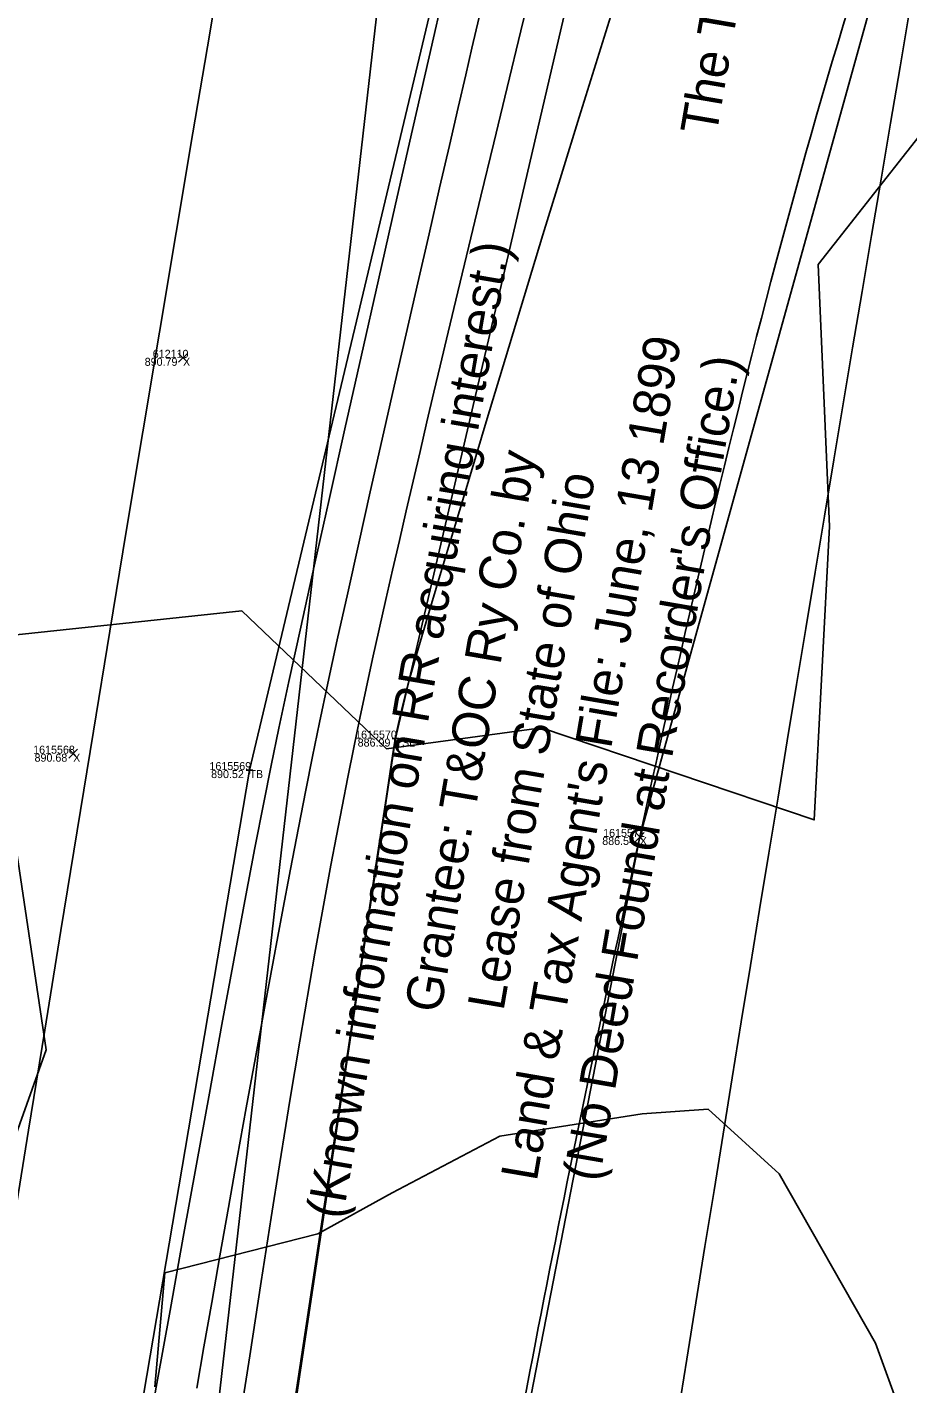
# Model space of a CAD drawing. Extents: x 1957117 to 1971063, y 701601 to 715861.
# Drawn here: x 1962809.7 to 1962848.2, y 703820.8 to 703880.2 of the extents above; entities that cross this region are included whole.
import ezdxf

# ---------------------------------------------------------------- set-up
doc = ezdxf.new("R2010")
doc.units = 0
for name, color, linetype in [('AP_X_Lights', 7, 'Continuous'), ('DT_X_Break_Line', 7, 'Continuous'), ('DT_X_Contour_Major', 7, 'Continuous'), ('DT_X_Contour_Minor', 7, 'Continuous'), ('DT_X_TIN_Hull', 7, 'Continuous'), ('GE_X_CL_20', 7, 'Continuous'), ('HY_X_Water_Edge', 7, 'Continuous'), ('PV_P_Drive', 7, 'Continuous'), ('PV_P_Shoulder', 7, 'Continuous'), ('RS_Raster1', 7, 'Continuous'), ('RW_X_Esmt_RR', 7, 'Continuous'), ('RW_X_Fee_RW', 7, 'Continuous'), ('RW_X_Text', 7, 'Continuous'), ('SC_Scratch1', 7, 'Continuous'), ('VG_X_Tree_Line_Rt', 7, 'Continuous')]:
    doc.layers.add(name, color=color, linetype=linetype)

msp = doc.modelspace()

# ---------------------------------------------------------------- linework, layer by layer
at = {"layer": 'AP_X_Lights'}
for p, q in [((1962816.299, 703865.495), (1962816.687, 703865.885)), ((1962816.299, 703865.885), (1962816.687, 703865.495)), ((1962811.496, 703848.179), (1962811.884, 703848.569)), ((1962811.496, 703848.569), (1962811.884, 703848.179)), ((1962836.267, 703844.539), (1962836.655, 703844.929)), ((1962836.267, 703844.929), (1962836.655, 703844.539))]:
    msp.add_line(p, q, dxfattribs=at)
at = {"layer": 'DT_X_Break_Line'}
for points in [[(1962943.949, 704328.022), (1962905.467, 704230.979), (1962897.382, 704180.529), (1962884.517, 704141.123), (1962873.17, 704092.531), (1962861.357, 704043.493), (1962859.494, 703994.644), (1962847.336, 703945.791), (1962836.6, 703895.416), (1962825.781, 703849.035), (1962810.838, 703749.706), (1962817.97, 703697.316), (1962817.962, 703593.874), (1962775.136, 703505.909), (1962781.746, 703450.546)], [(1962773.34, 703451.658), (1962770.93, 703504.314), (1962788.88, 703601.143), (1962786.588, 703649.417), (1962805.729, 703698.412), (1962807.65, 703752.461), (1962811.117, 703798.827), (1962819.396, 703847.658), (1962831.04, 703896.555), (1962840.848, 703945.281), (1962846.53, 703997.82), (1962856.691, 704040.715), (1962869.943, 704092.882), (1962875.651, 704142.958), (1962884.844, 704183.087), (1962898.502, 704228.866), (1962909.862, 704285.214)]]:
    msp.add_lwpolyline(points, dxfattribs=at)
at = {"layer": 'DT_X_Contour_Major'}
msp.add_lwpolyline([(1962827.945, 703881.876), (1962827.254, 703878.849), (1962826.53, 703875.673), (1962825.787, 703872.404), (1962825.037, 703869.096), (1962824.294, 703865.805), (1962823.569, 703862.586), (1962822.876, 703859.493), (1962822.228, 703856.582), (1962821.638, 703853.909), (1962821.119, 703851.528), (1962820.683, 703849.494), (1962820.344, 703847.862), (1962820.022, 703846.246), (1962819.638, 703844.253), (1962819.2, 703841.935), (1962818.717, 703839.342), (1962818.196, 703836.525), (1962817.649, 703833.534), (1962817.082, 703830.418), (1962816.504, 703827.23), (1962815.925, 703824.019), (1962815.354, 703820.836), (1962814.798, 703817.732)], dxfattribs=at)
msp.add_lwpolyline([(1962827.945, 703881.876), (1962827.254, 703878.849), (1962826.53, 703875.673), (1962825.787, 703872.404), (1962825.037, 703869.096), (1962824.294, 703865.805), (1962823.569, 703862.586), (1962822.876, 703859.493), (1962822.228, 703856.582), (1962821.638, 703853.909), (1962821.119, 703851.528), (1962820.683, 703849.494), (1962820.344, 703847.862), (1962820.022, 703846.246), (1962819.638, 703844.253), (1962819.2, 703841.935), (1962818.717, 703839.342), (1962818.196, 703836.525), (1962817.649, 703833.534), (1962817.082, 703830.418), (1962816.504, 703827.23), (1962815.925, 703824.019), (1962815.354, 703820.836), (1962814.798, 703817.732)], dxfattribs=at)
at = {"layer": 'DT_X_Contour_Minor'}
for points in [[(1962831.853, 703882.452), (1962831.257, 703879.985), (1962830.661, 703877.517), (1962830.076, 703875.095), (1962829.513, 703872.767), (1962828.985, 703870.58), (1962828.504, 703868.581), (1962828.081, 703866.817), (1962827.728, 703865.335), (1962827.457, 703864.183), (1962827.156, 703862.887), (1962826.854, 703861.591), (1962826.552, 703860.295), (1962826.25, 703859), (1962825.95, 703857.704), (1962825.652, 703856.409), (1962825.358, 703855.114), (1962825.067, 703853.819), (1962824.781, 703852.524), (1962824.501, 703851.23), (1962824.227, 703849.936), (1962823.96, 703848.642), (1962823.701, 703847.351), (1962823.448, 703846.064), (1962823.201, 703844.78), (1962822.959, 703843.498), (1962822.722, 703842.217), (1962822.49, 703840.937), (1962822.261, 703839.656), (1962822.036, 703838.373), (1962821.813, 703837.087), (1962821.593, 703835.798), (1962821.375, 703834.505), (1962821.158, 703833.205), (1962820.982, 703832.119), (1962820.709, 703830.391), (1962820.349, 703828.091), (1962819.912, 703825.285), (1962819.41, 703822.042), (1962818.852, 703818.427)], [(1962831.853, 703882.452), (1962831.257, 703879.985), (1962830.661, 703877.517), (1962830.076, 703875.095), (1962829.513, 703872.767), (1962828.985, 703870.58), (1962828.504, 703868.581), (1962828.081, 703866.817), (1962827.728, 703865.335), (1962827.457, 703864.183), (1962827.156, 703862.887), (1962826.854, 703861.591), (1962826.552, 703860.295), (1962826.25, 703859), (1962825.95, 703857.704), (1962825.652, 703856.409), (1962825.358, 703855.114), (1962825.067, 703853.819), (1962824.781, 703852.524), (1962824.501, 703851.23), (1962824.227, 703849.936), (1962823.96, 703848.642), (1962823.701, 703847.351), (1962823.448, 703846.064), (1962823.201, 703844.78), (1962822.959, 703843.498), (1962822.722, 703842.217), (1962822.49, 703840.937), (1962822.261, 703839.656), (1962822.036, 703838.373), (1962821.813, 703837.087), (1962821.593, 703835.798), (1962821.375, 703834.505), (1962821.158, 703833.205), (1962820.982, 703832.119), (1962820.709, 703830.391), (1962820.349, 703828.091), (1962819.912, 703825.285), (1962819.41, 703822.042), (1962818.852, 703818.427)], [(1962829.443, 703880.592), (1962829.122, 703879.226), (1962828.853, 703878.066), (1962828.523, 703876.64), (1962828.14, 703874.983), (1962827.712, 703873.13), (1962827.249, 703871.115), (1962826.757, 703868.973), (1962826.245, 703866.739), (1962825.723, 703864.448), (1962825.198, 703862.135), (1962824.679, 703859.835), (1962824.173, 703857.583), (1962823.691, 703855.412), (1962823.239, 703853.359), (1962822.826, 703851.458), (1962822.461, 703849.745), (1962822.152, 703848.252), (1962821.858, 703846.784), (1962821.536, 703845.135), (1962821.19, 703843.331), (1962820.825, 703841.397), (1962820.445, 703839.361), (1962820.055, 703837.247), (1962819.659, 703835.08), (1962819.261, 703832.888), (1962818.867, 703830.694), (1962818.48, 703828.526), (1962818.105, 703826.409), (1962817.747, 703824.368), (1962817.409, 703822.43), (1962817.097, 703820.62)], [(1962829.443, 703880.592), (1962829.122, 703879.226), (1962828.853, 703878.066), (1962828.523, 703876.64), (1962828.14, 703874.983), (1962827.712, 703873.13), (1962827.249, 703871.115), (1962826.757, 703868.973), (1962826.245, 703866.739), (1962825.723, 703864.448), (1962825.198, 703862.135), (1962824.679, 703859.835), (1962824.173, 703857.583), (1962823.691, 703855.412), (1962823.239, 703853.359), (1962822.826, 703851.458), (1962822.461, 703849.745), (1962822.152, 703848.252), (1962821.858, 703846.784), (1962821.536, 703845.135), (1962821.19, 703843.331), (1962820.825, 703841.397), (1962820.445, 703839.361), (1962820.055, 703837.247), (1962819.659, 703835.08), (1962819.261, 703832.888), (1962818.867, 703830.694), (1962818.48, 703828.526), (1962818.105, 703826.409), (1962817.747, 703824.368), (1962817.409, 703822.43), (1962817.097, 703820.62)], [(1962835.19, 703880.645), (1962834.533, 703878.554), (1962833.808, 703876.219), (1962833.033, 703873.702), (1962832.226, 703871.064), (1962831.406, 703868.367), (1962830.589, 703865.672), (1962829.795, 703863.041), (1962829.041, 703860.536), (1962828.346, 703858.218), (1962827.727, 703856.149), (1962827.202, 703854.39), (1962826.791, 703853.003), (1962826.51, 703852.05), (1962826.377, 703851.591), (1962826.204, 703850.924), (1962826.046, 703850.267), (1962825.915, 703849.699), (1962825.827, 703849.298), (1962825.793, 703849.14), (1962825.78, 703849.086), (1962825.768, 703849.032), (1962825.758, 703848.979), (1962825.749, 703848.925), (1962825.651, 703848.276), (1962825.369, 703846.419), (1962824.924, 703843.48), (1962824.334, 703839.587), (1962823.619, 703834.867), (1962822.798, 703829.446), (1962821.891, 703823.451), (1962820.915, 703817.01)], [(1962835.19, 703880.645), (1962834.533, 703878.554), (1962833.808, 703876.219), (1962833.033, 703873.702), (1962832.226, 703871.064), (1962831.406, 703868.367), (1962830.589, 703865.672), (1962829.795, 703863.041), (1962829.041, 703860.536), (1962828.346, 703858.218), (1962827.727, 703856.149), (1962827.202, 703854.39), (1962826.791, 703853.003), (1962826.51, 703852.05), (1962826.377, 703851.591), (1962826.204, 703850.924), (1962826.046, 703850.267), (1962825.915, 703849.699), (1962825.827, 703849.298), (1962825.793, 703849.14), (1962825.78, 703849.086), (1962825.768, 703849.032), (1962825.758, 703848.979), (1962825.749, 703848.925), (1962825.651, 703848.276), (1962825.369, 703846.419), (1962824.924, 703843.48), (1962824.334, 703839.587), (1962823.619, 703834.867), (1962822.798, 703829.446), (1962821.891, 703823.451), (1962820.915, 703817.01)]]:
    msp.add_lwpolyline(points, dxfattribs=at)
at = {"layer": 'DT_X_TIN_Hull'}
msp.add_lwpolyline([(1962804.686, 703399.836), (1962817.962, 703593.874), (1962817.97, 703697.316), (1962826.397, 703745.681), (1962828.582, 703804.235), (1962836.461, 703844.734), (1962850.687, 703896.004), (1962867.251, 703938.846), (1962873.848, 703992.355), (1962884.135, 704091.371), (1962891.241, 704140.854), (1962897.382, 704180.529), (1962905.467, 704230.979), (1962909.862, 704285.214)], dxfattribs=at)
at = {"layer": 'GE_X_CL_20'}
msp.add_arc((1968466.781, 702923.066), 5729.578, 166.495347, 177.813939, dxfattribs=at)
at = {"layer": 'HY_X_Water_Edge'}
msp.add_spline([(1963191.723, 701994.048), (1963062.047, 702441.167), (1962863.491, 703169.356), (1962827.53, 703438.691), (1962823.213, 703537.412), (1962817.962, 703593.874), (1962817.97, 703697.316), (1962828.582, 703804.235), (1962836.461, 703844.734), (1962850.687, 703896.004), (1962867.251, 703938.846), (1962873.848, 703992.355), (1962884.135, 704091.371), (1962891.241, 704140.854), (1962897.382, 704180.529), (1962905.467, 704230.979), (1962943.949, 704328.022), (1962948.537, 704378.842), (1962964.114, 704426.264), (1963004.885, 704570.73), (1963042.054, 704716.522), (1963062.038, 704814.417), (1963072.171, 704860.237), (1963090.023, 704956.798), (1963107.066, 705031.783), (1963133.773, 705105.742), (1963148.685, 705206.74), (1963175.48, 705301.059), (1963191.635, 705353.417), (1963210.988, 705447.286), (1963219.532, 705497.27), (1963230.124, 705549.475), (1963251.052, 705591.159), (1963275.289, 705693.429), (1963292.982, 705784.032), (1963302.841, 705839.645), (1963335.126, 705936.766), (1963359.752, 706046.75), (1963389.133, 706177.299), (1963417.827, 706273.456), (1963475.868, 706451.902), (1963533.782, 706640.53), (1963553.86, 706696.984), (1963580.184, 706715.425), (1963609.172, 706718.73), (1963617.062, 706714.691), (1963619.447, 706694.678), (1963564.282, 706533.07), (1963531.853, 706395.229), (1963434.4, 706006.96), (1963354.09, 705679.186), (1963237.513, 705206.07), (1963167.369, 704892.962), (1963059.145, 704434.176), (1962907.914, 703908.742), (1962877.458, 703703.326), (1962898.357, 703412.121), (1962942.65, 703052.267), (1963048.963, 702674.866), (1963191.468, 702189.666), (1963245.396, 702019.832)], degree=3, dxfattribs=at)
at = {"layer": 'PV_P_Drive'}
for p, q in [((1962825.781, 703849.181), (1962825.781, 703848.889)), ((1962825.635, 703849.035), (1962825.927, 703849.035)), ((1962825.781, 703849.035), (1962825.781, 703849.035)), ((1962819.25, 703847.658), (1962819.542, 703847.658)), ((1962819.396, 703847.804), (1962819.396, 703847.512)), ((1962819.396, 703847.658), (1962819.396, 703847.658))]:
    msp.add_line(p, q, dxfattribs=at)
at = {"layer": 'RW_X_Esmt_RR'}
for radius, start, end in [(5759.578, 166.4953469, 172.9409494), (5699.578, 166.495347, 172.904425)]:
    msp.add_arc((1968466.781, 702923.066), radius, start, end, dxfattribs=at)
at = {"layer": 'RW_X_Fee_RW'}
msp.add_line((1962801.599, 703675.692), (1962825.007, 703881.15), dxfattribs=at)
at = {"layer": 'VG_X_Tree_Line_Rt'}
for points in [[(1962781.461, 703882.33), (1962783.194, 703875.841), (1962785.422, 703867.425), (1962783.486, 703861.569), (1962782.735, 703854.418), (1962782.036, 703847.582), (1962783.361, 703843.724), (1962786.613, 703838.401), (1962785.64, 703833.499), (1962788.693, 703824.791), (1962794.169, 703821.857), (1962802.673, 703822.21), (1962807.272, 703826.366), (1962810.513, 703835.418)], [(1962810.513, 703835.418), (1962807.813, 703853.423), (1962819.069, 703854.619), (1962825.392, 703848.593), (1962832.169, 703849.509), (1962844.088, 703845.476), (1962844.758, 703858.305), (1962844.258, 703869.767), (1962850.777, 703878.053)], [(1962848.706, 703817.253), (1962846.763, 703822.591), (1962842.556, 703829.998), (1962839.447, 703832.822), (1962836.572, 703832.629), (1962830.346, 703831.643), (1962825.635, 703829.175), (1962822.381, 703827.381), (1962815.695, 703825.664), (1962815.266, 703820.685)]]:
    msp.add_lwpolyline(points, dxfattribs=at)

# ---------------------------------------------------------------- texts
at = {"layer": 'PV_P_Shoulder'}
for s, p in [('890.79', (1962814.818, 703865.34)), ('886.99', (1962824.128, 703848.685)), ('890.68', (1962810.003, 703848.024)), ('890.52', (1962817.721, 703847.308)), ('886.54', (1962834.819, 703844.384))]:
    msp.add_text(s, height=0.35, dxfattribs=at).set_placement(p)
at = {"layer": 'RS_Raster1'}
for s, p in [('612110', (1962815.171, 703865.69)), ('1615570', (1962824.018, 703849.035)), ('1615568', (1962809.943, 703848.374)), ('1615569', (1962817.649, 703847.658)), ('1615571', (1962834.86, 703844.734))]:
    msp.add_text(s, height=0.35, dxfattribs=at).set_placement(p)
at = {"layer": 'RW_X_Text'}
for s, p in [('The Toledo and Ohio Central Railway Company', (1962839.805, 703875.368)), ('(Known information on RR acquiring interest.)', (1962823.467, 703827.975)), ("Land & Tax Agent's File: June, 13 1899", (1962831.954, 703829.633)), ("(No Deed Found at Recorder's Office.)", (1962834.685, 703829.615)), ('Grantee: T&OC Ry Co. by', (1962827.749, 703836.988)), ('Lease from State of Ohio', (1962830.5, 703837.089))]:
    msp.add_text(s, height=1.6, rotation=80.2609, dxfattribs=at).set_placement(p)
at = {"layer": 'SC_Scratch1'}
for s, p in [('X', (1962816.493, 703865.34)), ('TSL', (1962825.781, 703848.685)), ('X', (1962811.69, 703848.024)), ('TB', (1962819.396, 703847.308)), ('X', (1962836.461, 703844.384))]:
    msp.add_text(s, height=0.35, dxfattribs=at).set_placement(p)

doc.saveas('drawing.dxf')
